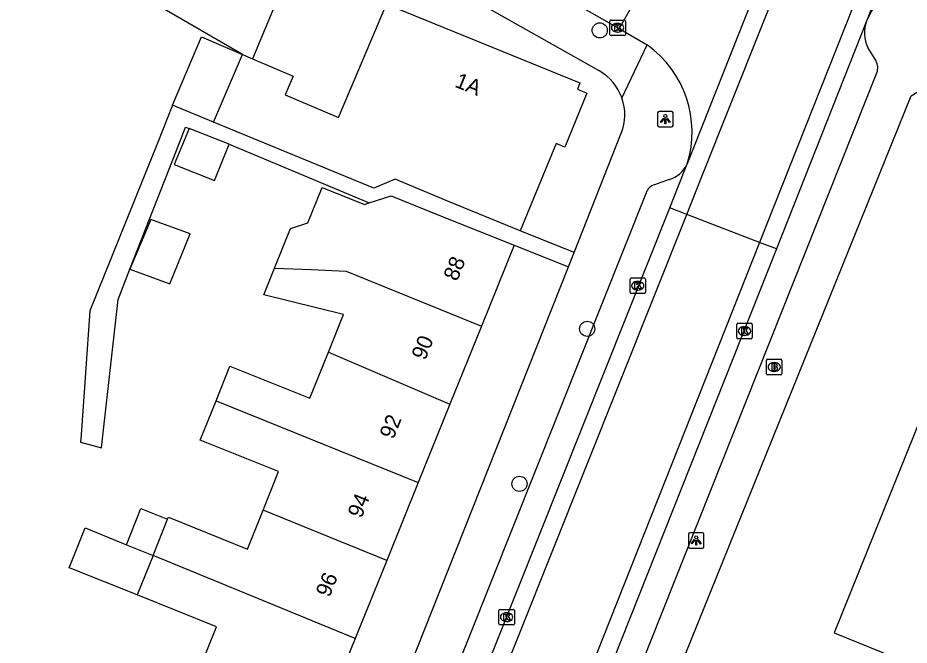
# Model space of a CAD drawing. Extents: x 160026 to 161302, y 384757 to 385701.
# Drawn here: x 160401.1 to 160458.6, y 385021.1 to 385061.5 of the extents above; entities that cross this region are included whole.
import ezdxf

# ---------------------------------------------------------------- set-up
doc = ezdxf.new("R2010")
doc.units = 0
for name, color, linetype in [('IMGEO_Boom', 7, 'Continuous'), ('IMGEO_Brandkraan', 7, 'Continuous'), ('IMGEO_Kolk', 7, 'Continuous'), ('IMGEO_Lichtpunt', 7, 'Continuous'), ('IMGEO_Pand', 7, 'Continuous'), ('IMGEO_Pand_nummerreeks', 7, 'Continuous'), ('IMGEO_Parkeervlak_open', 7, 'Continuous'), ('IMGEO_Rijbaan_lokaal_open', 7, 'Continuous'), ('IMGEO_Voetpad_open', 7, 'Continuous')]:
    doc.layers.add(name, color=color, linetype=linetype)

msp = doc.modelspace()

# ---------------------------------------------------------------- linework, layer by layer
at = {"layer": 'IMGEO_Boom'}
for centre in [(160438.633, 385060.712), (160437.827, 385041.468), (160433.453, 385031.473)]:
    msp.add_circle(centre, 0.489, dxfattribs=at)
at = {"layer": 'IMGEO_Brandkraan'}
for p, q in [((160449.468, 385039.499), (160450.32, 385039.499)), ((160449.393, 385038.573), (160449.393, 385039.425)), ((160449.881, 385039.279), (160449.906, 385039.279)), ((160450.394, 385039.425), (160450.394, 385038.573)), ((160450.32, 385038.499), (160449.468, 385038.499)), ((160449.904, 385038.719), (160449.879, 385038.719))]:
    msp.add_line(p, q, dxfattribs=at)
for points in [[(160449.468, 385039.499), (160450.32, 385039.499)], [(160449.393, 385038.573), (160449.393, 385039.425)], [(160449.741, 385039.199), (160449.741, 385038.799), (160449.954, 385038.799)], [(160449.972, 385039.199), (160449.741, 385039.199)], [(160449.92, 385039.118), (160449.866, 385039.118), (160449.866, 385039.042)], [(160449.866, 385039.042), (160449.919, 385039.042)], [(160449.928, 385038.966), (160449.866, 385038.966), (160449.866, 385038.885)], [(160450.394, 385039.425), (160450.394, 385038.573)], [(160450.32, 385038.499), (160449.468, 385038.499)], [(160449.866, 385038.885), (160449.928, 385038.885)]]:
    msp.add_lwpolyline(points, dxfattribs=at)
for centre, radius, start, end in [((160449.47, 385039.423), 0.0765, 91.55205, 178.44795), ((160449.47, 385039.423), 0.0765, 91.55205, 178.44795), ((160450.318, 385039.423), 0.0765, 1.55205, 88.44795), ((160450.318, 385039.423), 0.0765, 1.55205, 88.44795), ((160449.921, 385039.08), 0.0379, 267.82845, 90.93552), ((160449.929, 385038.925), 0.0404, 269.87594, 90.50774), ((160449.976, 385039.054), 0.145, 59.4692, 91.53667), ((160450.001, 385039.101), 0.0922, 285.51372, 58.15012), ((160450.006, 385038.909), 0.105, 301.31148, 78.98903), ((160449.47, 385038.575), 0.0765, 181.55205, 268.44795), ((160449.47, 385038.575), 0.0765, 181.55205, 268.44795), ((160449.96, 385039.05), 0.251, 268.66757, 293.53466), ((160450.318, 385038.575), 0.0765, 271.55205, 358.44795), ((160450.318, 385038.575), 0.0765, 271.55205, 358.44795)]:
    msp.add_arc(centre, radius, start, end, dxfattribs=at)
for centre, major_axis, ratio, start_param, end_param in [((160449.88, 385038.999), (-0.387, 0.002), 0.722429, 4.712389, 7.853982), ((160449.905, 385038.999), (-0.39, 0.002), 0.717154, 1.570796, 4.712389)]:
    msp.add_ellipse(centre, major_axis=major_axis, ratio=ratio, start_param=start_param, end_param=end_param, dxfattribs=at)
at = {"layer": 'IMGEO_Kolk'}
for p, q in [((160439.361, 385061.38), (160440.213, 385061.38)), ((160439.286, 385060.454), (160439.286, 385061.306)), ((160439.774, 385061.16), (160439.799, 385061.16)), ((160440.287, 385061.306), (160440.287, 385060.454)), ((160440.213, 385060.38), (160439.361, 385060.38)), ((160439.797, 385060.6), (160439.772, 385060.6)), ((160440.587, 385043.817), (160440.587, 385044.669)), ((160440.662, 385044.743), (160441.514, 385044.743)), ((160441.588, 385044.669), (160441.588, 385043.817)), ((160441.075, 385044.523), (160441.1, 385044.523)), ((160441.514, 385043.743), (160440.662, 385043.743)), ((160441.098, 385043.963), (160441.073, 385043.963)), ((160447.55, 385041.822), (160448.402, 385041.822)), ((160447.475, 385040.896), (160447.475, 385041.748)), ((160447.963, 385041.602), (160447.988, 385041.602)), ((160448.476, 385041.748), (160448.476, 385040.896)), ((160448.402, 385040.822), (160447.55, 385040.822)), ((160447.986, 385041.042), (160447.961, 385041.042)), ((160432.198, 385023.373), (160433.05, 385023.373)), ((160432.123, 385022.447), (160432.123, 385023.299)), ((160432.611, 385023.153), (160432.636, 385023.153)), ((160433.124, 385023.299), (160433.124, 385022.447)), ((160433.05, 385022.373), (160432.198, 385022.373)), ((160432.634, 385022.593), (160432.609, 385022.593))]:
    msp.add_line(p, q, dxfattribs=at)
for points in [[(160439.361, 385061.38), (160440.213, 385061.38)], [(160439.286, 385060.454), (160439.286, 385061.306)], [(160439.607, 385061.08), (160439.73, 385061.08), (160439.73, 385060.929), (160439.86, 385061.08), (160440.024, 385061.08), (160439.878, 385060.929), (160440.031, 385060.68), (160439.879, 385060.68), (160439.794, 385060.844), (160439.73, 385060.777), (160439.73, 385060.68), (160439.607, 385060.68), (160439.607, 385061.08)], [(160440.287, 385061.306), (160440.287, 385060.454)], [(160440.213, 385060.38), (160439.361, 385060.38)], [(160440.587, 385043.817), (160440.587, 385044.669)], [(160440.662, 385044.743), (160441.514, 385044.743)], [(160441.588, 385044.669), (160441.588, 385043.817)], [(160440.908, 385044.443), (160441.031, 385044.443), (160441.031, 385044.292), (160441.161, 385044.443), (160441.325, 385044.443), (160441.179, 385044.292), (160441.332, 385044.043), (160441.18, 385044.043), (160441.095, 385044.207), (160441.031, 385044.14), (160441.031, 385044.043), (160440.908, 385044.043), (160440.908, 385044.443)], [(160441.514, 385043.743), (160440.662, 385043.743)], [(160447.55, 385041.822), (160448.402, 385041.822)], [(160447.475, 385040.896), (160447.475, 385041.748)], [(160447.796, 385041.522), (160447.919, 385041.522), (160447.919, 385041.371), (160448.049, 385041.522), (160448.213, 385041.522), (160448.067, 385041.371), (160448.22, 385041.122), (160448.068, 385041.122), (160447.983, 385041.286), (160447.919, 385041.219), (160447.919, 385041.122), (160447.796, 385041.122), (160447.796, 385041.522)], [(160448.476, 385041.748), (160448.476, 385040.896)], [(160448.402, 385040.822), (160447.55, 385040.822)], [(160432.198, 385023.373), (160433.05, 385023.373)], [(160432.123, 385022.447), (160432.123, 385023.299)], [(160432.444, 385023.073), (160432.567, 385023.073), (160432.567, 385022.922), (160432.697, 385023.073), (160432.861, 385023.073), (160432.715, 385022.922), (160432.868, 385022.673), (160432.716, 385022.673), (160432.631, 385022.837), (160432.567, 385022.77), (160432.567, 385022.673), (160432.444, 385022.673), (160432.444, 385023.073)], [(160433.124, 385023.299), (160433.124, 385022.447)], [(160433.05, 385022.373), (160432.198, 385022.373)]]:
    msp.add_lwpolyline(points, dxfattribs=at)
for centre, start, end in [((160439.363, 385061.304), 91.55205, 178.44795), ((160439.363, 385061.304), 91.55205, 178.44795), ((160440.211, 385061.304), 1.55205, 88.44795), ((160440.211, 385061.304), 1.55205, 88.44795), ((160439.363, 385060.456), 181.55205, 268.44795), ((160439.363, 385060.456), 181.55205, 268.44795), ((160440.211, 385060.456), 271.55205, 358.44795), ((160440.211, 385060.456), 271.55205, 358.44795), ((160440.664, 385044.667), 91.55205, 178.44795), ((160440.664, 385044.667), 91.55205, 178.44795), ((160441.512, 385044.667), 1.55205, 88.44795), ((160441.512, 385044.667), 1.55205, 88.44795), ((160440.664, 385043.819), 181.55205, 268.44795), ((160440.664, 385043.819), 181.55205, 268.44795), ((160441.512, 385043.819), 271.55205, 358.44795), ((160441.512, 385043.819), 271.55205, 358.44795), ((160447.552, 385041.746), 91.55205, 178.44795), ((160447.552, 385041.746), 91.55205, 178.44795), ((160448.4, 385041.746), 1.55205, 88.44795), ((160448.4, 385041.746), 1.55205, 88.44795), ((160447.552, 385040.898), 181.55205, 268.44795), ((160447.552, 385040.898), 181.55205, 268.44795), ((160448.4, 385040.898), 271.55205, 358.44795), ((160448.4, 385040.898), 271.55205, 358.44795), ((160432.2, 385023.297), 91.55205, 178.44795), ((160432.2, 385023.297), 91.55205, 178.44795), ((160433.048, 385023.297), 1.55205, 88.44795), ((160433.048, 385023.297), 1.55205, 88.44795), ((160432.2, 385022.449), 181.55205, 268.44795), ((160432.2, 385022.449), 181.55205, 268.44795), ((160433.048, 385022.449), 271.55205, 358.44795), ((160433.048, 385022.449), 271.55205, 358.44795)]:
    msp.add_arc(centre, 0.0765, start, end, dxfattribs=at)
for centre, major_axis, ratio, start_param, end_param in [((160439.773, 385060.88), (-0.387, 0.002), 0.722429, 4.712389, 7.853982), ((160439.798, 385060.88), (-0.39, 0.002), 0.717154, 1.570796, 4.712389), ((160441.074, 385044.243), (-0.387, 0.002), 0.722429, 4.712389, 7.853982), ((160441.099, 385044.243), (-0.39, 0.002), 0.717154, 1.570796, 4.712389), ((160447.962, 385041.322), (-0.387, 0.002), 0.722429, 4.712389, 7.853982), ((160447.987, 385041.322), (-0.39, 0.002), 0.717154, 1.570796, 4.712389), ((160432.61, 385022.873), (-0.387, 0.002), 0.722429, 4.712389, 7.853982), ((160432.635, 385022.873), (-0.39, 0.002), 0.717154, 1.570796, 4.712389)]:
    msp.add_ellipse(centre, major_axis=major_axis, ratio=ratio, start_param=start_param, end_param=end_param, dxfattribs=at)
at = {"layer": 'IMGEO_Lichtpunt'}
for p, q in [((160442.368, 385055.387), (160442.368, 385054.58)), ((160442.368, 385055.387), (160442.368, 385054.58)), ((160443.27, 385055.482), (160442.462, 385055.482)), ((160443.27, 385055.482), (160442.462, 385055.482)), ((160443.364, 385054.58), (160443.364, 385055.387)), ((160443.364, 385054.58), (160443.364, 385055.387)), ((160442.462, 385054.486), (160443.27, 385054.486)), ((160442.462, 385054.486), (160443.27, 385054.486)), ((160444.362, 385028.216), (160444.362, 385027.409)), ((160444.362, 385028.216), (160444.362, 385027.409)), ((160445.264, 385028.311), (160444.456, 385028.311)), ((160445.264, 385028.311), (160444.456, 385028.311)), ((160445.358, 385027.409), (160445.358, 385028.216)), ((160445.358, 385027.409), (160445.358, 385028.216)), ((160444.456, 385027.315), (160445.264, 385027.315)), ((160444.456, 385027.315), (160445.264, 385027.315))]:
    msp.add_line(p, q, dxfattribs=at)
for points in [[(160442.742, 385055.051), (160442.781, 385055.023), (160442.593, 385054.761), (160442.555, 385054.788), (160442.742, 385055.051)], [(160442.844, 385055.003), (160442.891, 385055.003), (160442.891, 385054.681), (160442.844, 385054.681), (160442.844, 385055.003)], [(160442.954, 385055.023), (160442.992, 385055.05), (160443.179, 385054.788), (160443.14, 385054.76), (160442.954, 385055.023)], [(160444.736, 385027.88), (160444.775, 385027.852), (160444.587, 385027.59), (160444.549, 385027.617), (160444.736, 385027.88)], [(160444.838, 385027.832), (160444.885, 385027.832), (160444.885, 385027.51), (160444.838, 385027.51), (160444.838, 385027.832)], [(160444.948, 385027.852), (160444.986, 385027.879), (160445.173, 385027.617), (160445.134, 385027.589), (160444.948, 385027.852)]]:
    msp.add_lwpolyline(points, dxfattribs=at)
for centre in [(160442.867, 385055.185), (160444.861, 385028.014)]:
    msp.add_circle(centre, 0.0994, dxfattribs=at)
for centre, start, end in [((160442.462, 385055.387), 90, 180), ((160442.462, 385055.387), 90, 180), ((160443.27, 385055.387), 0, 90), ((160443.27, 385055.387), 0, 90), ((160442.462, 385054.58), 180, 270), ((160442.462, 385054.58), 180, 270), ((160443.27, 385054.58), 270, 0), ((160443.27, 385054.58), 270, 360), ((160444.456, 385028.216), 90, 180), ((160444.456, 385028.216), 90, 180), ((160445.264, 385028.216), 0, 90), ((160445.264, 385028.216), 0, 90), ((160444.456, 385027.409), 180, 270), ((160444.456, 385027.409), 180, 270), ((160445.264, 385027.409), 270, 0), ((160445.264, 385027.409), 270, 360)]:
    msp.add_arc(centre, 0.0946, start, end, dxfattribs=at)
at = {"layer": 'IMGEO_Pand'}
for points in [[(160416.228, 385058.883), (160418.844, 385057.768), (160418.33, 385056.562), (160421.77, 385055.094), (160424.883, 385062.397), (160437.345, 385057.328), (160437.192, 385056.925), (160437.809, 385056.671), (160436.374, 385053.189), (160435.815, 385053.42), (160433.49, 385047.781)], [(160411.055, 385055.898), (160412.927, 385060.29), (160415.579, 385059.16)], [(160413.72, 385054.8), (160415.579, 385059.16)], [(160415.579, 385059.16), (160416.228, 385058.883)], [(160413.72, 385054.8), (160411.055, 385055.898)], [(160433.49, 385047.781), (160428.868, 385049.686), (160425.423, 385051.106), (160424.058, 385050.538), (160413.72, 385054.8)], [(160412.137, 385054.388), (160411.166, 385052.072), (160413.77, 385051.028), (160414.726, 385053.374)], [(160414.726, 385053.374), (160412.137, 385054.388)], [(160417.651, 385045.377), (160418.682, 385047.944), (160419.805, 385048.306), (160420.72, 385050.585), (160423.461, 385049.484), (160423.761, 385049.581)], [(160423.761, 385049.581), (160425.176, 385050.037), (160428.468, 385048.716), (160433.107, 385046.853)], [(160453.757, 385021.862), (160470.527, 385015.063), (160477.092, 385031.339), (160505.081, 385029.388), (160506.325, 385047.422), (160465.254, 385050.323), (160453.757, 385021.862)], [(160408.319, 385045.311), (160410.891, 385044.367), (160412.199, 385047.599), (160409.661, 385048.509), (160408.319, 385045.311)], [(160433.107, 385046.853), (160430.996, 385041.631)], [(160421.126, 385039.953), (160422.105, 385042.39), (160416.96, 385043.658), (160417.651, 385045.377)], [(160417.651, 385045.377), (160418.837, 385045.332), (160420.011, 385045.289), (160422.262, 385045.192), (160430.996, 385041.631)], [(160430.996, 385041.631), (160428.965, 385036.607)], [(160413.874, 385036.82), (160414.773, 385039.058), (160419.934, 385036.985), (160421.126, 385039.953)], [(160421.126, 385039.953), (160428.965, 385036.607)], [(160416.909, 385029.771), (160417.908, 385032.259), (160412.857, 385034.287), (160413.874, 385036.82)], [(160413.874, 385036.82), (160426.924, 385031.554)], [(160428.965, 385036.607), (160426.924, 385031.554)], [(160426.924, 385031.554), (160424.892, 385026.528)], [(160408.092, 385027.542), (160409.028, 385029.872), (160410.746, 385029.182)], [(160410.746, 385029.182), (160410.8, 385029.316), (160415.903, 385027.267), (160416.909, 385029.771)], [(160424.892, 385026.528), (160416.909, 385029.771)], [(160409.806, 385026.839), (160410.746, 385029.182)], [(160408.787, 385024.302), (160404.571, 385025.995), (160404.403, 385026.063), (160405.435, 385028.633), (160408.092, 385027.542)], [(160408.092, 385027.542), (160409.806, 385026.839)], [(160409.806, 385026.839), (160408.787, 385024.302)], [(160422.854, 385021.485), (160409.806, 385026.839)], [(160424.892, 385026.528), (160422.854, 385021.485)], [(160422.854, 385021.485), (160420.753, 385016.287), (160416.114, 385018.15), (160412.788, 385019.485), (160413.898, 385022.249), (160408.787, 385024.302)]]:
    msp.add_lwpolyline(points, dxfattribs=at)
at = {"layer": 'IMGEO_Parkeervlak_open'}
for points in [[(160415.579, 385059.16), (160406.899, 385064.215), (160411.517, 385072.145)], [(160424.98, 385065.798), (160423.699, 385062.643), (160418.68, 385064.766), (160416.228, 385058.883)]]:
    msp.add_lwpolyline(points, dxfattribs=at)
at = {"layer": 'IMGEO_Rijbaan_lokaal_open'}
for points in [[(160444.248, 385048.841), (160445.179, 385051.173), (160456.884, 385080.495), (160456.95, 385080.661)], [(160461.545, 385078.805), (160461.163, 385077.845), (160449.849, 385049.309), (160448.949, 385047.038)], [(160462.221, 385077.395), (160455.854, 385061.298)], [(160451.217, 385069.636), (160444.275, 385052.096)], [(160442.902, 385066.151), (160439.877, 385060.829)], [(160437.316, 385062.291), (160439.877, 385060.829)], [(160439.877, 385060.829), (160441.689, 385059.774)], [(160455.854, 385061.298), (160450.033, 385046.622)], [(160443.146, 385049.264), (160444.082, 385051.611), (160444.275, 385052.096)], [(160387.693, 384910.244), (160423.495, 385000), (160443.146, 385049.264)], [(160444.248, 385048.841), (160443.146, 385049.264)], [(160385.418, 384898), (160385.618, 384898.566), (160388.819, 384909.958), (160424.752, 385000), (160444.248, 385048.841)], [(160448.949, 385047.038), (160444.248, 385048.841)], [(160448.949, 385047.038), (160436.681, 385016.096), (160430.241, 385000), (160388.913, 384896.667)], [(160450.033, 385046.622), (160448.949, 385047.038)], [(160450.033, 385046.622), (160437.787, 385015.747)]]:
    msp.add_lwpolyline(points, dxfattribs=at)
for centre, radius, start, end in [((160461.036, 385059.158), 5.607, 129.88196, 157.55753), ((160437.723, 385054.164), 6.871, 342.48621, 54.74151)]:
    msp.add_arc(centre, radius, start, end, dxfattribs=at)
at = {"layer": 'IMGEO_Voetpad_open'}
for points in [[(160424.98, 385065.798), (160438.609, 385058.093)], [(160440.07, 385056.349), (160441.689, 385059.774)], [(160456.461, 385058.744), (160455.935, 385059.597)], [(160440.413, 385017.495), (160456.521, 385057.978)], [(160441.331, 385013.476), (160458.726, 385056.493), (160460.997, 385057.904), (160465.833, 385057.662)], [(160411.055, 385055.898), (160410.094, 385053.443), (160405.728, 385042.636), (160405.167, 385034.621), (160405.134, 385034.157), (160406.478, 385033.791), (160406.567, 385034.575), (160407.556, 385043.347), (160408.319, 385045.311)], [(160408.319, 385045.311), (160411.315, 385052.965), (160411.907, 385054.478), (160412.137, 385054.388)], [(160436.98, 385046.397), (160440.026, 385054.075)], [(160414.726, 385053.374), (160423.761, 385049.581)], [(160443.116, 385051.088), (160442.167, 385050.759)], [(160441.621, 385050.24), (160421.572, 385000), (160394.613, 384932.443)], [(160436.98, 385046.397), (160433.49, 385047.781)], [(160433.107, 385046.853), (160436.61, 385045.463)], [(160436.61, 385045.463), (160436.98, 385046.397)], [(160386.007, 384917.894), (160418.576, 385000), (160436.61, 385045.463)]]:
    msp.add_lwpolyline(points, dxfattribs=at)
for centre, radius, start, end in [((160457.797, 385060.538), 2.086, 158.6343, 206.81832), ((160455.602, 385058.291), 0.971, 341.1735, 27.78406), ((160437.005, 385055.265), 3.251, 19.47361, 60.43418), ((160437.013, 385055.271), 3.241, 338.35275, 19.43027), ((160442.564, 385052.893), 1.887, 286.99819, 335.02978), ((160442.414, 385049.953), 0.843, 107.02307, 160.07241)]:
    msp.add_arc(centre, radius, start, end, dxfattribs=at)

# ---------------------------------------------------------------- texts
at = {"layer": 'IMGEO_Pand_nummerreeks'}
for s, rotation, p in [('1A', 337.86564, (160429.217, 385057.093)), ('88', 67.9929, (160429.433, 385044.487)), ('90', 67.9929, (160427.374, 385039.392)), ('92', 67.99269, (160425.312, 385034.293)), ('94', 67.99269, (160423.255, 385029.201)), ('96', 67.9929, (160421.196, 385024.106))]:
    msp.add_text(s, height=1, rotation=rotation, dxfattribs=at).set_placement(p)

doc.saveas('drawing.dxf')
